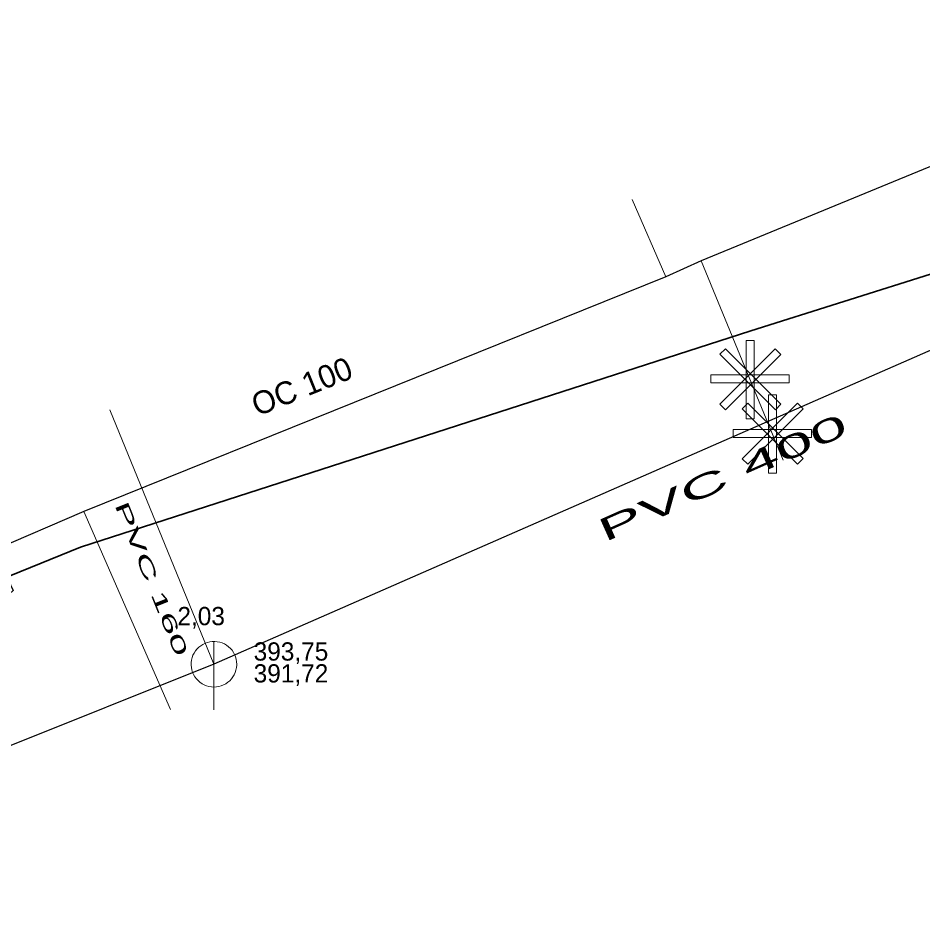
# Model space of a CAD drawing. Extents: x -809028 to -807737, y -990545 to -989489.
# Drawn here: x -808745.34 to -808705.66, y -990094.48 to -990054.99 of the extents above; entities that cross this region are included whole.
import ezdxf

# ---------------------------------------------------------------- set-up
doc = ezdxf.new("R2010")
doc.units = 0
doc.header["$LTSCALE"] = 0.32
for name, color, linetype, lineweight in [('1', 7, 'Continuous', 13), ('11', 7, 'Continuous', 13), ('12', 7, 'Continuous', 13), ('13', 7, 'Continuous', 13), ('14', 7, 'Continuous', 25), ('17', 7, 'Continuous', 25), ('22', 7, 'Continuous', 13)]:
    doc.layers.add(name, color=color, linetype=linetype, lineweight=lineweight)

msp = doc.modelspace()

# ---------------------------------------------------------------- linework, layer by layer
at = {"layer": '11'}
msp.add_line((-808741.319, -990072.172), (-808736.75, -990083.32), dxfattribs=at)
at = {"layer": '12'}
for points in [[(-808712.14, -990069.493), (-808711.892, -990069.741), (-808714.321, -990072.17), (-808714.568, -990071.922)], [(-808714.559, -990069.732), (-808714.312, -990069.484), (-808711.883, -990071.913), (-808712.13, -990072.161)], [(-808713.406, -990069.129), (-808713.056, -990069.129), (-808713.056, -990072.564), (-808713.406, -990072.564)], [(-808711.522, -990070.638), (-808711.522, -990070.988), (-808714.957, -990070.988), (-808714.957, -990070.638)], [(-808711.162, -990071.878), (-808710.914, -990072.126), (-808713.343, -990074.555), (-808713.59, -990074.307)], [(-808713.581, -990072.117), (-808713.334, -990071.869), (-808710.905, -990074.298), (-808711.152, -990074.546)], [(-808712.428, -990071.514), (-808712.078, -990071.514), (-808712.078, -990074.949), (-808712.428, -990074.949)], [(-808710.544, -990073.023), (-808710.544, -990073.373), (-808713.979, -990073.373), (-808713.979, -990073.023)]]:
    msp.add_lwpolyline(points, close=True, dxfattribs=at)
at = {"layer": '13'}
for p, q in [((-808716.927, -990066.331), (-808718.403, -990062.947)), ((-808715.379, -990065.627), (-808711.791, -990074.37)), ((-808742.458, -990076.627), (-808738.66, -990085.298))]:
    msp.add_line(p, q, dxfattribs=at)
at = {"layer": '14'}
for p, q in [((-808697.67, -990066.199), (-808736.75, -990083.32)), ((-808736.75, -990083.32), (-808764.726, -990094.485))]:
    msp.add_line(p, q, dxfattribs=at)
at = {"layer": '17', "lineweight": 35}
msp.add_lwpolyline([(-808750.059, -990081.211), (-808742.603, -990078.188), (-808713.199, -990068.699), (-808700.969, -990064.837), (-808681.837, -990057.533), (-808654.215, -990046.079), (-808643.079, -990033.758), (-808631.943, -990021), (-808620.873, -990007.571)], dxfattribs=at)
at = {"layer": '17'}
msp.add_lwpolyline([(-808701.93, -990060.316), (-808702.153, -990060.414), (-808705.399, -990061.53), (-808715.379, -990065.627), (-808716.927, -990066.331), (-808742.458, -990076.627), (-808746.397, -990078.318), (-808745.554, -990080.081), (-808748.807, -990082.98), (-808749.967, -990083.535)], dxfattribs=at)
at = {"layer": '22'}
msp.add_line((-808736.75, -990085.32), (-808736.749, -990082.32), dxfattribs=at)
msp.add_lwpolyline([(-808735.75, -990083.32), (-808735.755, -990083.211), (-808735.773, -990083.103), (-808735.803, -990082.997), (-808735.843, -990082.896), (-808735.895, -990082.799), (-808735.957, -990082.709), (-808736.029, -990082.626), (-808736.109, -990082.552), (-808736.197, -990082.486), (-808736.291, -990082.431), (-808736.391, -990082.386), (-808736.496, -990082.353), (-808736.603, -990082.331), (-808736.712, -990082.321), (-808736.822, -990082.323), (-808736.93, -990082.337), (-808737.037, -990082.362), (-808737.14, -990082.399), (-808737.238, -990082.448), (-808737.33, -990082.506), (-808737.416, -990082.575), (-808737.493, -990082.652), (-808737.562, -990082.738), (-808737.621, -990082.83), (-808737.669, -990082.928), (-808737.706, -990083.031), (-808737.732, -990083.138), (-808737.746, -990083.246), (-808737.749, -990083.356), (-808737.739, -990083.465), (-808737.718, -990083.572), (-808737.684, -990083.676), (-808737.64, -990083.776), (-808737.585, -990083.871), (-808737.519, -990083.959), (-808737.445, -990084.039), (-808737.362, -990084.111), (-808737.272, -990084.173), (-808737.176, -990084.225), (-808737.074, -990084.266), (-808736.969, -990084.296), (-808736.861, -990084.314), (-808736.751, -990084.32), (-808736.642, -990084.314), (-808736.534, -990084.296), (-808736.429, -990084.267), (-808736.327, -990084.226), (-808736.23, -990084.174), (-808736.14, -990084.112), (-808736.057, -990084.041), (-808735.982, -990083.961), (-808735.917, -990083.873), (-808735.861, -990083.779), (-808735.817, -990083.679), (-808735.783, -990083.575), (-808735.761, -990083.467), (-808735.751, -990083.358)], close=True, dxfattribs=at)

# ---------------------------------------------------------------- texts
at = {"layer": '1'}
msp.add_text('OC 100', height=1, rotation=22, dxfattribs=at).set_placement((-808734.843, -990072.465))
for s, height, rotation, width, p in [('PVC 400 ', 1, 24, 2.2, (-808719.618, -990077.982)), ('PVC 160 ', 0.6, 292, 2.25, (-808741.118, -990076.329))]:
    msp.add_text(s, height=height, rotation=rotation, dxfattribs=dict(at, width=width)).set_placement(p)
msp.add_text('2,03', height=0.8, dxfattribs=at).set_placement((-808738.35, -990081.608))
at = {"layer": '14'}
for s, p in [('393,75', (-808735.007, -990083.16)), ('391,72', (-808735.007, -990084.12))]:
    msp.add_text(s, height=0.8, dxfattribs=at).set_placement(p)

doc.saveas('drawing.dxf')
